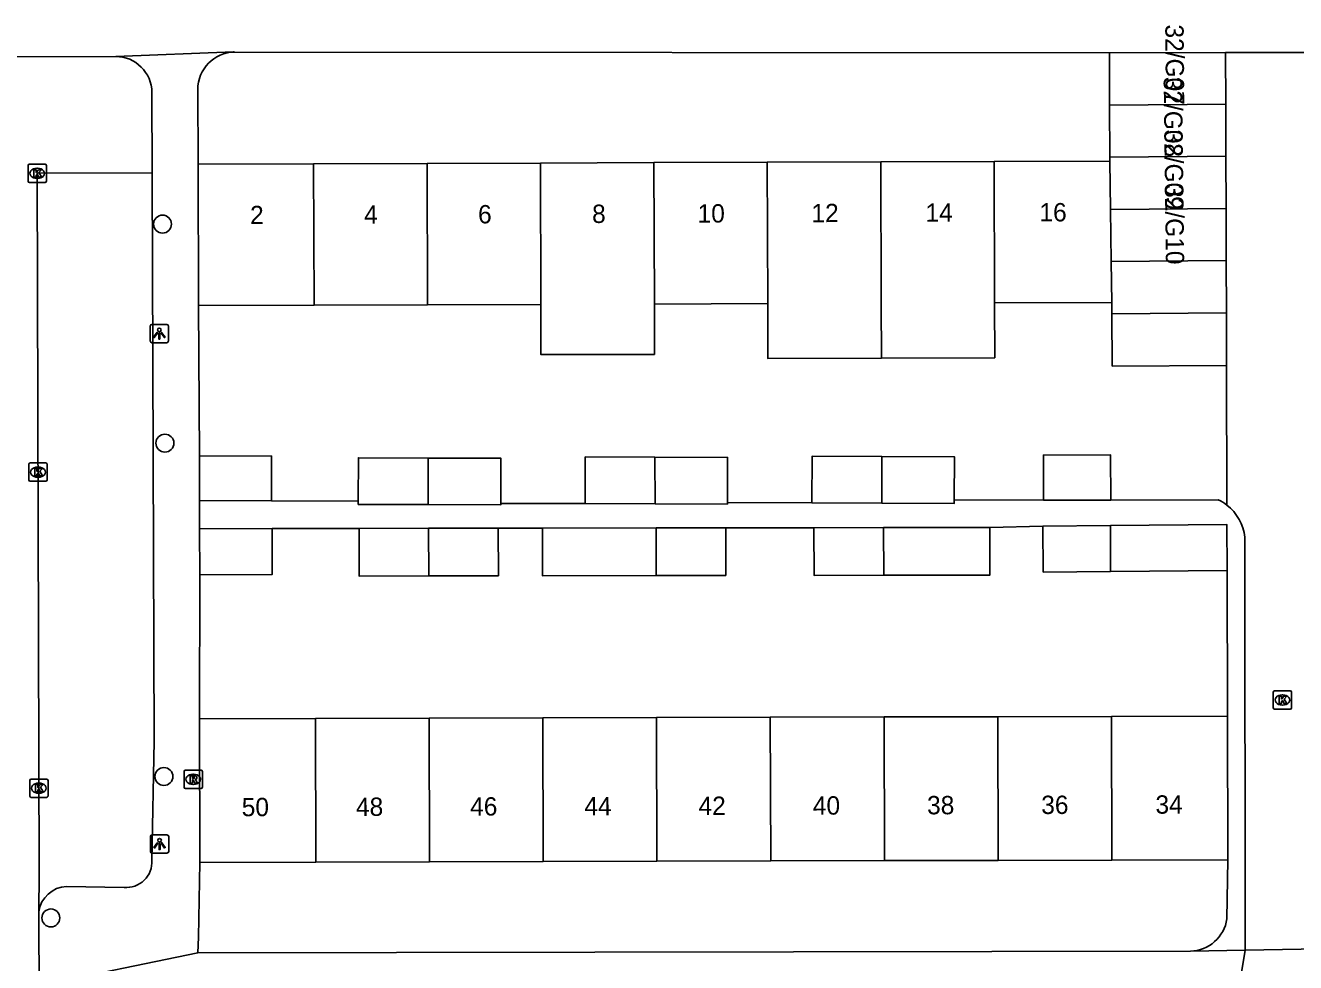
# Model space of a CAD drawing. Extents: x 160732 to 162105, y 387428 to 388479.
# Drawn here: x 161651.2 to 161720.6, y 388086.9 to 388138 of the extents above; entities that cross this region are included whole.
import ezdxf

# ---------------------------------------------------------------- set-up
doc = ezdxf.new("R2010")
doc.units = 0
for name, color, linetype in [('IMGEO_Boom', 7, 'Continuous'), ('IMGEO_Kolk', 7, 'Continuous'), ('IMGEO_Lichtpunt', 7, 'Continuous'), ('IMGEO_Pand', 7, 'Continuous'), ('IMGEO_Pand_nummerreeks', 7, 'Continuous'), ('IMGEO_Rijbaan_lokaal_open', 7, 'Continuous'), ('IMGEO_Rioolput', 7, 'Continuous'), ('IMGEO_Voetpad_open', 7, 'Continuous')]:
    doc.layers.add(name, color=color, linetype=linetype)

msp = doc.modelspace()

# ---------------------------------------------------------------- linework, layer by layer
at = {"layer": 'IMGEO_Boom'}
for centre in [(161658.706, 388127.184), (161658.837, 388115.235), (161658.782, 388097.049), (161652.612, 388089.333)]:
    msp.add_circle(centre, 0.489, dxfattribs=at)
at = {"layer": 'IMGEO_Kolk'}
for p, q in [((161651.365, 388129.526), (161651.365, 388130.378)), ((161651.44, 388130.452), (161652.292, 388130.452)), ((161651.853, 388130.232), (161651.878, 388130.232)), ((161652.366, 388130.378), (161652.366, 388129.526)), ((161652.292, 388129.452), (161651.44, 388129.452)), ((161651.876, 388129.672), (161651.851, 388129.672)), ((161651.409, 388113.227), (161651.409, 388114.079)), ((161651.484, 388114.153), (161652.336, 388114.153)), ((161651.897, 388113.933), (161651.922, 388113.933)), ((161652.41, 388114.079), (161652.41, 388113.227)), ((161652.336, 388113.153), (161651.484, 388113.153)), ((161651.92, 388113.373), (161651.895, 388113.373)), ((161719.408, 388101.724), (161720.26, 388101.724)), ((161719.333, 388100.798), (161719.333, 388101.65)), ((161719.821, 388101.504), (161719.846, 388101.504)), ((161720.334, 388101.65), (161720.334, 388100.798)), ((161720.26, 388100.724), (161719.408, 388100.724)), ((161719.844, 388100.944), (161719.819, 388100.944)), ((161651.53, 388096.911), (161652.382, 388096.911)), ((161651.455, 388095.985), (161651.455, 388096.837)), ((161651.943, 388096.691), (161651.968, 388096.691)), ((161652.456, 388096.837), (161652.456, 388095.985)), ((161652.382, 388095.911), (161651.53, 388095.911)), ((161651.966, 388096.131), (161651.941, 388096.131))]:
    msp.add_line(p, q, dxfattribs=at)
for points in [[(161651.365, 388129.526), (161651.365, 388130.378)], [(161651.44, 388130.452), (161652.292, 388130.452)], [(161651.686, 388130.152), (161651.809, 388130.152), (161651.809, 388130.001), (161651.939, 388130.152), (161652.103, 388130.152), (161651.957, 388130.001), (161652.11, 388129.752), (161651.958, 388129.752), (161651.873, 388129.916), (161651.809, 388129.849), (161651.809, 388129.752), (161651.686, 388129.752), (161651.686, 388130.152)], [(161652.366, 388130.378), (161652.366, 388129.526)], [(161652.292, 388129.452), (161651.44, 388129.452)], [(161651.409, 388113.227), (161651.409, 388114.079)], [(161651.484, 388114.153), (161652.336, 388114.153)], [(161651.73, 388113.853), (161651.853, 388113.853), (161651.853, 388113.702), (161651.983, 388113.853), (161652.147, 388113.853), (161652.001, 388113.702), (161652.154, 388113.453), (161652.002, 388113.453), (161651.917, 388113.617), (161651.853, 388113.55), (161651.853, 388113.453), (161651.73, 388113.453), (161651.73, 388113.853)], [(161652.41, 388114.079), (161652.41, 388113.227)], [(161652.336, 388113.153), (161651.484, 388113.153)], [(161719.408, 388101.724), (161720.26, 388101.724)], [(161719.333, 388100.798), (161719.333, 388101.65)], [(161719.654, 388101.424), (161719.777, 388101.424), (161719.777, 388101.273), (161719.907, 388101.424), (161720.071, 388101.424), (161719.925, 388101.273), (161720.078, 388101.024), (161719.926, 388101.024), (161719.841, 388101.188), (161719.777, 388101.121), (161719.777, 388101.024), (161719.654, 388101.024), (161719.654, 388101.424)], [(161720.334, 388101.65), (161720.334, 388100.798)], [(161720.26, 388100.724), (161719.408, 388100.724)], [(161651.53, 388096.911), (161652.382, 388096.911)], [(161651.455, 388095.985), (161651.455, 388096.837)], [(161651.776, 388096.611), (161651.899, 388096.611), (161651.899, 388096.46), (161652.029, 388096.611), (161652.193, 388096.611), (161652.047, 388096.46), (161652.2, 388096.211), (161652.048, 388096.211), (161651.963, 388096.375), (161651.899, 388096.308), (161651.899, 388096.211), (161651.776, 388096.211), (161651.776, 388096.611)], [(161652.456, 388096.837), (161652.456, 388095.985)], [(161652.382, 388095.911), (161651.53, 388095.911)]]:
    msp.add_lwpolyline(points, dxfattribs=at)
for centre, start, end in [((161651.442, 388130.376), 91.55205, 178.44795), ((161651.442, 388130.376), 91.55205, 178.44795), ((161652.29, 388130.376), 1.55205, 88.44795), ((161652.29, 388130.376), 1.55205, 88.44795), ((161651.442, 388129.528), 181.55205, 268.44795), ((161651.442, 388129.528), 181.55205, 268.44795), ((161652.29, 388129.528), 271.55205, 358.44795), ((161652.29, 388129.528), 271.55205, 358.44795), ((161651.486, 388114.077), 91.55205, 178.44795), ((161651.486, 388114.077), 91.55205, 178.44795), ((161652.334, 388114.077), 1.55205, 88.44795), ((161652.334, 388114.077), 1.55205, 88.44795), ((161651.486, 388113.229), 181.55205, 268.44795), ((161651.486, 388113.229), 181.55205, 268.44795), ((161652.334, 388113.229), 271.55205, 358.44795), ((161652.334, 388113.229), 271.55205, 358.44795), ((161719.41, 388101.648), 91.55205, 178.44795), ((161719.41, 388101.648), 91.55205, 178.44795), ((161720.258, 388101.648), 1.55205, 88.44795), ((161720.258, 388101.648), 1.55205, 88.44795), ((161719.41, 388100.8), 181.55205, 268.44795), ((161719.41, 388100.8), 181.55205, 268.44795), ((161720.258, 388100.8), 271.55205, 358.44795), ((161720.258, 388100.8), 271.55205, 358.44795), ((161651.532, 388096.835), 91.55205, 178.44795), ((161651.532, 388096.835), 91.55205, 178.44795), ((161652.38, 388096.835), 1.55205, 88.44795), ((161652.38, 388096.835), 1.55205, 88.44795), ((161651.532, 388095.987), 181.55205, 268.44795), ((161651.532, 388095.987), 181.55205, 268.44795), ((161652.38, 388095.987), 271.55205, 358.44795), ((161652.38, 388095.987), 271.55205, 358.44795)]:
    msp.add_arc(centre, 0.0765, start, end, dxfattribs=at)
for centre, major_axis, ratio, start_param, end_param in [((161651.852, 388129.952), (-0.387, 0.002), 0.722429, 4.712389, 7.853982), ((161651.877, 388129.952), (-0.39, 0.002), 0.717154, 1.570796, 4.712389), ((161651.896, 388113.653), (-0.387, 0.002), 0.722429, 4.712389, 7.853982), ((161651.921, 388113.653), (-0.39, 0.002), 0.717154, 1.570796, 4.712389), ((161719.82, 388101.224), (-0.387, 0.002), 0.722429, 4.712389, 7.853982), ((161719.845, 388101.224), (-0.39, 0.002), 0.717154, 1.570796, 4.712389), ((161651.942, 388096.411), (-0.387, 0.002), 0.722429, 4.712389, 7.853982), ((161651.967, 388096.411), (-0.39, 0.002), 0.717154, 1.570796, 4.712389)]:
    msp.add_ellipse(centre, major_axis=major_axis, ratio=ratio, start_param=start_param, end_param=end_param, dxfattribs=at)
at = {"layer": 'IMGEO_Lichtpunt'}
for p, q in [((161658.033, 388121.616), (161658.033, 388120.809)), ((161658.033, 388121.616), (161658.033, 388120.809)), ((161658.935, 388121.711), (161658.127, 388121.711)), ((161658.935, 388121.711), (161658.127, 388121.711)), ((161659.029, 388120.809), (161659.029, 388121.616)), ((161659.029, 388120.809), (161659.029, 388121.616)), ((161658.127, 388120.715), (161658.935, 388120.715)), ((161658.127, 388120.715), (161658.935, 388120.715)), ((161658.046, 388093.77), (161658.046, 388092.963)), ((161658.046, 388093.77), (161658.046, 388092.963)), ((161658.948, 388093.865), (161658.14, 388093.865)), ((161658.948, 388093.865), (161658.14, 388093.865)), ((161659.042, 388092.963), (161659.042, 388093.77)), ((161659.042, 388092.963), (161659.042, 388093.77)), ((161658.14, 388092.869), (161658.948, 388092.869)), ((161658.14, 388092.869), (161658.948, 388092.869))]:
    msp.add_line(p, q, dxfattribs=at)
for points in [[(161658.407, 388121.28), (161658.446, 388121.252), (161658.258, 388120.99), (161658.22, 388121.017), (161658.407, 388121.28)], [(161658.509, 388121.232), (161658.556, 388121.232), (161658.556, 388120.91), (161658.509, 388120.91), (161658.509, 388121.232)], [(161658.619, 388121.252), (161658.657, 388121.279), (161658.844, 388121.017), (161658.805, 388120.989), (161658.619, 388121.252)], [(161658.42, 388093.434), (161658.459, 388093.406), (161658.271, 388093.144), (161658.233, 388093.171), (161658.42, 388093.434)], [(161658.522, 388093.386), (161658.569, 388093.386), (161658.569, 388093.064), (161658.522, 388093.064), (161658.522, 388093.386)], [(161658.632, 388093.406), (161658.67, 388093.433), (161658.857, 388093.171), (161658.818, 388093.143), (161658.632, 388093.406)]]:
    msp.add_lwpolyline(points, dxfattribs=at)
for centre in [(161658.532, 388121.414), (161658.545, 388093.568)]:
    msp.add_circle(centre, 0.0994, dxfattribs=at)
for centre, start, end in [((161658.127, 388121.616), 90, 180), ((161658.127, 388121.616), 90, 180), ((161658.935, 388121.616), 0, 90), ((161658.935, 388121.616), 0, 90), ((161658.127, 388120.809), 180, 270), ((161658.127, 388120.809), 180, 270), ((161658.935, 388120.809), 270, 0), ((161658.935, 388120.809), 270, 360), ((161658.14, 388093.77), 90, 180), ((161658.14, 388093.77), 90, 180), ((161658.948, 388093.77), 0, 90), ((161658.948, 388093.77), 0, 90), ((161658.14, 388092.963), 180, 270), ((161658.14, 388092.963), 180, 270), ((161658.948, 388092.963), 270, 0), ((161658.948, 388092.963), 270, 360)]:
    msp.add_arc(centre, 0.0946, start, end, dxfattribs=at)
at = {"layer": 'IMGEO_Pand'}
for points in [[(161710.385, 388136.521), (161716.731, 388136.543)], [(161710.385, 388136.521), (161710.395, 388133.675)], [(161716.74, 388133.732), (161716.731, 388136.543)], [(161716.74, 388133.732), (161710.395, 388133.675)], [(161710.395, 388133.675), (161710.404, 388130.828)], [(161716.749, 388130.886), (161716.74, 388133.732)], [(161710.404, 388130.828), (161716.749, 388130.886)], [(161710.405, 388130.622), (161710.404, 388130.828)], [(161716.758, 388128.039), (161716.749, 388130.886)], [(161666.954, 388130.473), (161660.643, 388130.451)], [(161660.67, 388122.74), (161660.643, 388130.451)], [(161673.144, 388130.494), (161666.954, 388130.473)], [(161666.981, 388122.762), (161666.954, 388130.473)], [(161673.144, 388130.494), (161679.334, 388130.515)], [(161673.171, 388122.783), (161673.144, 388130.494)], [(161679.334, 388130.515), (161685.524, 388130.537)], [(161679.361, 388122.804), (161679.334, 388130.515)], [(161691.714, 388130.558), (161685.524, 388130.537)], [(161685.524, 388130.537), (161685.551, 388122.825)], [(161691.714, 388130.558), (161697.904, 388130.579)], [(161691.741, 388122.847), (161691.714, 388130.558)], [(161704.095, 388130.6), (161697.904, 388130.579)], [(161697.904, 388130.579), (161697.931, 388122.868), (161697.942, 388119.868)], [(161704.095, 388130.6), (161710.405, 388130.622)], [(161704.121, 388122.889), (161704.095, 388130.6)], [(161710.444, 388127.982), (161710.405, 388130.622)], [(161716.758, 388128.039), (161710.444, 388127.982)], [(161710.444, 388127.982), (161710.485, 388125.136)], [(161716.767, 388125.193), (161716.758, 388128.039)], [(161710.485, 388125.136), (161716.767, 388125.193)], [(161710.518, 388122.911), (161710.485, 388125.136)], [(161716.776, 388122.346), (161716.767, 388125.193)], [(161666.981, 388122.762), (161660.67, 388122.74)], [(161673.171, 388122.783), (161666.981, 388122.762)], [(161679.361, 388122.804), (161673.171, 388122.783)], [(161685.551, 388122.825), (161685.552, 388120.073), (161679.362, 388120.07), (161679.361, 388122.804)], [(161685.551, 388122.825), (161691.741, 388122.847)], [(161697.942, 388119.868), (161691.752, 388119.847), (161691.741, 388122.847)], [(161697.942, 388119.868), (161704.131, 388119.889), (161704.121, 388122.889)], [(161710.518, 388122.911), (161704.121, 388122.889)], [(161710.522, 388122.289), (161710.518, 388122.911)], [(161716.776, 388122.346), (161710.522, 388122.289)], [(161716.785, 388119.464), (161710.54, 388119.443), (161710.522, 388122.289)], [(161716.785, 388119.464), (161716.776, 388122.346)], [(161660.72, 388112.105), (161660.732, 388114.549)], [(161660.732, 388114.549), (161664.661, 388114.531), (161664.649, 388112.087)], [(161669.39, 388112.07), (161669.398, 388114.438), (161673.2, 388114.424)], [(161673.2, 388114.424), (161673.209, 388111.879)], [(161673.2, 388114.424), (161677.172, 388114.41), (161677.163, 388111.951)], [(161681.769, 388111.935), (161681.778, 388114.48), (161685.58, 388114.466)], [(161685.589, 388111.921), (161685.58, 388114.466)], [(161685.58, 388114.466), (161689.552, 388114.452), (161689.543, 388111.994)], [(161694.149, 388111.978), (161694.158, 388114.523), (161697.96, 388114.509)], [(161697.969, 388111.964), (161697.96, 388114.509)], [(161697.96, 388114.509), (161701.932, 388114.495), (161701.924, 388112.137)], [(161706.791, 388112.12), (161706.783, 388114.583), (161710.451, 388114.595), (161710.459, 388112.133)], [(161664.649, 388112.087), (161660.72, 388112.105)], [(161701.924, 388112.137), (161701.923, 388111.95), (161697.969, 388111.964)], [(161710.459, 388112.133), (161706.791, 388112.12)], [(161673.209, 388111.879), (161669.389, 388111.893), (161669.39, 388112.07)], [(161677.163, 388111.951), (161677.163, 388111.865), (161673.209, 388111.879)], [(161685.589, 388111.921), (161681.769, 388111.935)], [(161689.543, 388111.994), (161689.543, 388111.907), (161685.589, 388111.921)], [(161697.969, 388111.964), (161694.149, 388111.978)], [(161706.756, 388110.705), (161710.446, 388110.736)], [(161710.446, 388110.736), (161716.807, 388110.789), (161716.813, 388108.284)], [(161710.455, 388108.231), (161710.446, 388110.736)], [(161660.733, 388110.561), (161664.682, 388110.584)], [(161660.748, 388108.047), (161660.733, 388110.561)], [(161664.682, 388110.584), (161664.696, 388108.07), (161660.748, 388108.047)], [(161673.23, 388110.591), (161669.433, 388110.585)], [(161669.433, 388110.585), (161669.437, 388107.985), (161673.237, 388107.991)], [(161673.23, 388110.591), (161677.033, 388110.597)], [(161673.237, 388107.991), (161673.23, 388110.591)], [(161677.033, 388110.597), (161677.037, 388107.997), (161673.237, 388107.991)], [(161679.438, 388110.601), (161685.644, 388110.61)], [(161685.651, 388108.01), (161679.445, 388108.001), (161679.438, 388110.601)], [(161685.644, 388110.61), (161689.447, 388110.616)], [(161685.651, 388108.01), (161685.644, 388110.61)], [(161689.447, 388110.616), (161689.451, 388108.016), (161685.651, 388108.01)], [(161694.264, 388110.623), (161698.061, 388110.629)], [(161698.068, 388108.029), (161694.268, 388108.023), (161694.264, 388110.623)], [(161698.061, 388110.629), (161703.864, 388110.638)], [(161698.068, 388108.029), (161698.061, 388110.629)], [(161703.864, 388110.638), (161703.868, 388108.038), (161698.068, 388108.029)], [(161710.455, 388108.231), (161706.777, 388108.2), (161706.756, 388110.705)], [(161716.813, 388108.284), (161710.455, 388108.231)], [(161704.297, 388100.312), (161710.504, 388100.329)], [(161710.504, 388100.329), (161716.832, 388100.347)], [(161710.504, 388100.329), (161710.526, 388092.492)], [(161716.832, 388100.347), (161716.854, 388092.51)], [(161660.722, 388100.191), (161667.05, 388100.209)], [(161660.744, 388092.354), (161660.722, 388100.191)], [(161667.05, 388100.209), (161673.258, 388100.226)], [(161667.05, 388100.209), (161667.072, 388092.372)], [(161673.258, 388100.226), (161679.466, 388100.243)], [(161673.279, 388092.389), (161673.258, 388100.226)], [(161679.466, 388100.243), (161685.673, 388100.26)], [(161679.487, 388092.406), (161679.466, 388100.243)], [(161685.673, 388100.26), (161691.881, 388100.278)], [(161685.695, 388092.423), (161685.673, 388100.26)], [(161691.881, 388100.278), (161698.089, 388100.295)], [(161691.881, 388100.278), (161691.903, 388092.441)], [(161698.089, 388100.295), (161704.297, 388100.312)], [(161698.11, 388092.458), (161698.089, 388100.295)], [(161704.318, 388092.475), (161704.297, 388100.312)], [(161667.072, 388092.372), (161660.744, 388092.354)], [(161673.279, 388092.389), (161667.072, 388092.372)], [(161679.487, 388092.406), (161673.279, 388092.389)], [(161685.695, 388092.423), (161679.487, 388092.406)], [(161691.903, 388092.441), (161685.695, 388092.423)], [(161698.11, 388092.458), (161691.903, 388092.441)], [(161704.318, 388092.475), (161698.11, 388092.458)], [(161710.526, 388092.492), (161704.318, 388092.475)], [(161716.854, 388092.51), (161710.526, 388092.492)]]:
    msp.add_lwpolyline(points, dxfattribs=at)
at = {"layer": 'IMGEO_Rijbaan_lokaal_open'}
for points in [[(161716.731, 388136.543), (161728.989, 388136.544)], [(161648.775, 388136.304), (161656.15, 388136.327)], [(161658.126, 388134.364), (161658.142, 388129.981)], [(161651.954, 388089.668), (161651.966, 388091.752), (161651.864, 388129.96), (161658.142, 388129.981)], [(161716.804, 388111.854), (161716.785, 388119.464)], [(161717.805, 388087.576), (161717.777, 388110.104)], [(161651.954, 388089.668), (161651.957, 388087.864), (161651.994, 388085.649)], [(161721.899, 388087.64), (161720.862, 388087.637), (161717.805, 388087.576)]]:
    msp.add_lwpolyline(points, dxfattribs=at)
for centre, radius, start, end in [((161656.154, 388134.355), 1.972, 0.25338, 90.12481), ((161715.209, 388109.822), 2.583, 6.27253, 51.87559)]:
    msp.add_arc(centre, radius, start, end, dxfattribs=at)
at = {"layer": 'IMGEO_Rioolput'}
for p, q in [((161659.881, 388096.468), (161659.881, 388097.32)), ((161659.956, 388097.394), (161660.808, 388097.394)), ((161660.369, 388097.174), (161660.394, 388097.174)), ((161660.882, 388097.32), (161660.882, 388096.468)), ((161660.808, 388096.394), (161659.956, 388096.394)), ((161660.392, 388096.614), (161660.367, 388096.614))]:
    msp.add_line(p, q, dxfattribs=at)
for points in [[(161659.881, 388096.468), (161659.881, 388097.32)], [(161659.956, 388097.394), (161660.808, 388097.394)], [(161660.47, 388097.092), (161660.218, 388097.094), (161660.218, 388096.694)], [(161660.218, 388096.694), (161660.342, 388096.694), (161660.342, 388096.856), (161660.353, 388096.856)], [(161660.396, 388097.013), (161660.342, 388097.013), (161660.342, 388096.932)], [(161660.342, 388096.932), (161660.394, 388096.932)], [(161660.882, 388097.32), (161660.882, 388096.468)], [(161660.808, 388096.394), (161659.956, 388096.394)], [(161660.4, 388096.827), (161660.471, 388096.694), (161660.611, 388096.694), (161660.546, 388096.82)]]:
    msp.add_lwpolyline(points, dxfattribs=at)
for centre, radius, start, end in [((161659.958, 388097.318), 0.0765, 91.55205, 178.44795), ((161659.958, 388097.318), 0.0765, 91.55205, 178.44795), ((161660.352, 388096.803), 0.0533, 26.02933, 88.69889), ((161660.378, 388097.121), 0.19, 274.7715, 282.96867), ((161660.402, 388096.917), 0.0964, 77.00612, 93.18647), ((161660.416, 388096.974), 0.0378, 276.66336, 79.67722), ((161660.469, 388096.982), 0.109, 350.36119, 89.41601), ((161660.467, 388096.982), 0.112, 277.58423, 350.98172), ((161660.451, 388096.767), 0.108, 29.51342, 73.79051), ((161660.806, 388097.318), 0.0765, 1.55205, 88.44795), ((161660.806, 388097.318), 0.0765, 1.55205, 88.44795), ((161659.958, 388096.47), 0.0765, 181.55205, 268.44795), ((161659.958, 388096.47), 0.0765, 181.55205, 268.44795), ((161660.806, 388096.47), 0.0765, 271.55205, 358.44795), ((161660.806, 388096.47), 0.0765, 271.55205, 358.44795)]:
    msp.add_arc(centre, radius, start, end, dxfattribs=at)
for centre, major_axis, ratio, start_param, end_param in [((161660.368, 388096.894), (-0.387, 0.002), 0.722429, 4.712389, 7.853982), ((161660.393, 388096.894), (-0.39, 0.002), 0.717154, 1.570796, 4.712389)]:
    msp.add_ellipse(centre, major_axis=major_axis, ratio=ratio, start_param=start_param, end_param=end_param, dxfattribs=at)
at = {"layer": 'IMGEO_Voetpad_open'}
for points in [[(161656.15, 388136.327), (161662.585, 388136.575), (161662.632, 388136.57)], [(161662.632, 388136.57), (161710.385, 388136.521)], [(161660.643, 388130.451), (161660.631, 388134.523)], [(161658.142, 388129.981), (161658.255, 388098.977), (161658.124, 388092.468)], [(161660.732, 388114.549), (161660.67, 388122.74)], [(161660.733, 388110.561), (161660.72, 388112.105)], [(161706.791, 388112.12), (161701.924, 388112.137)], [(161716.333, 388112.148), (161710.459, 388112.133)], [(161669.39, 388112.07), (161664.649, 388112.087)], [(161681.769, 388111.935), (161677.163, 388111.951)], [(161694.149, 388111.978), (161689.543, 388111.994)], [(161669.433, 388110.585), (161664.682, 388110.584)], [(161679.438, 388110.601), (161677.033, 388110.597)], [(161694.264, 388110.623), (161689.447, 388110.616)], [(161706.756, 388110.705), (161703.864, 388110.638)], [(161660.748, 388108.047), (161660.722, 388100.191)], [(161716.832, 388100.347), (161716.813, 388108.284)], [(161660.641, 388087.425), (161660.67, 388088.29), (161660.744, 388092.354)], [(161716.854, 388092.51), (161716.806, 388089.279)], [(161656.611, 388090.999), (161653.472, 388091.053)], [(161660.641, 388087.425), (161651.994, 388085.649)], [(161714.818, 388087.517), (161660.641, 388087.425)], [(161717.805, 388087.576), (161714.818, 388087.517)], [(161717.805, 388087.576), (161717.176, 388083.832)]]:
    msp.add_lwpolyline(points, dxfattribs=at)
for centre, radius, start, end in [((161662.677, 388134.525), 2.046, 91.25026, 180.05186), ((161715.212, 388109.828), 2.577, 51.84212, 64.21275), ((161656.732, 388092.388), 1.394, 265.00619, 3.30311), ((161653.545, 388089.449), 1.606, 92.5986, 172.1551), ((161714.749, 388089.597), 2.081, 271.89519, 351.2071)]:
    msp.add_arc(centre, radius, start, end, dxfattribs=at)

# ---------------------------------------------------------------- texts
at = {"layer": 'IMGEO_Pand_nummerreeks'}
for s, rotation, p in [('32/G07', 270.45114, (161713.439, 388138.072)), ('32/G08', 270.69028, (161713.348, 388135.217)), ('32/G09', 270.69028, (161713.383, 388132.341)), ('32/G10', 270.69028, (161713.418, 388129.361)), ('2', 0.19689, (161663.487, 388127.181)), ('4', 0.19689, (161669.709, 388127.202)), ('6', 0.19689, (161675.93, 388127.223)), ('8', 0.19689, (161682.154, 388127.245)), ('10', 0.19689, (161687.913, 388127.265)), ('12', 0.19689, (161694.127, 388127.287)), ('14', 0.19481, (161700.35, 388127.308)), ('16', 0.19689, (161706.571, 388127.329)), ('50', 0.1593, (161663.031, 388094.881)), ('48', 0.1593, (161669.266, 388094.898)), ('46', 0.1593, (161675.497, 388094.915)), ('44', 0.1593, (161681.731, 388094.933)), ('42', 0.1593, (161687.963, 388094.95)), ('40', 0.1593, (161694.203, 388094.967)), ('38', 0.1593, (161700.438, 388094.985)), ('36', 0.1593, (161706.669, 388095.002)), ('34', 0.1593, (161712.904, 388095.019))]:
    msp.add_text(s, height=1, rotation=rotation, dxfattribs=at).set_placement(p)

doc.saveas('drawing.dxf')
